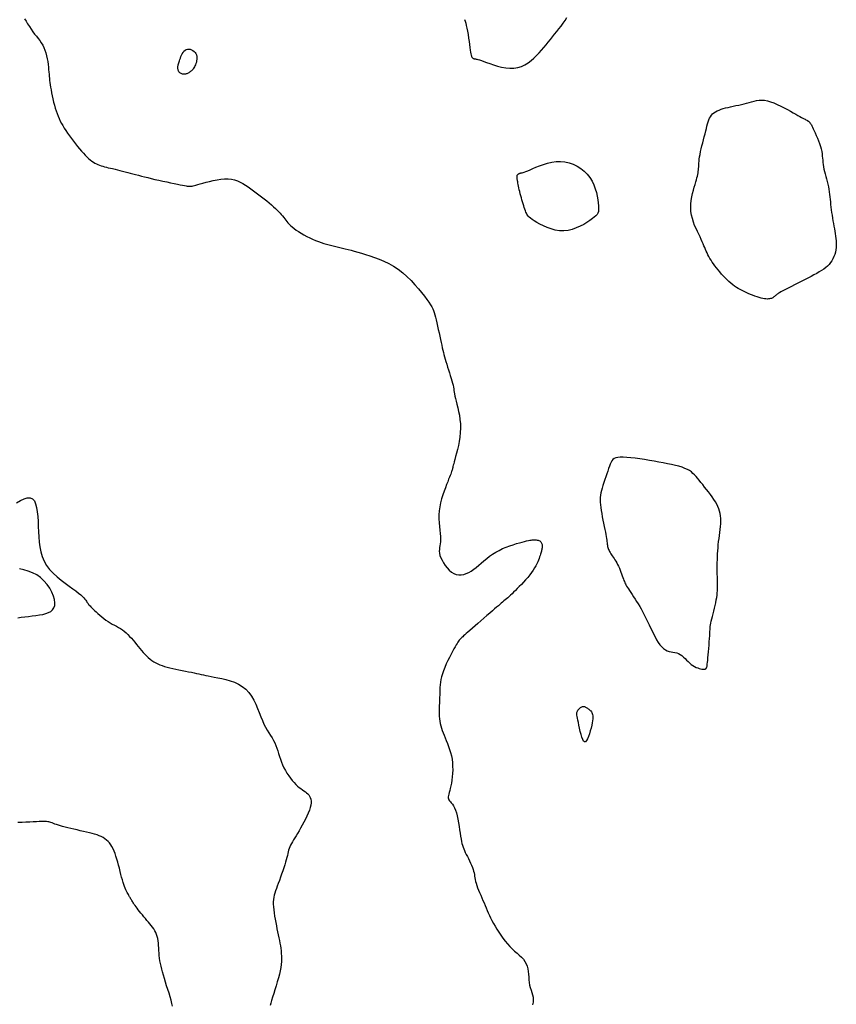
# Model space of a CAD drawing. Header units: millimetres. Extents: x 32690613 to 32693367, y 5343692 to 5344708.
# Tile 964 of 1009: x 32693183 to 32693203, y 5344615 to 5344639. Entities that reach past the tile are written whole.
import ezdxf

# ---------------------------------------------------------------- set-up
doc = ezdxf.new("R2010")
doc.units = ezdxf.units.MM
doc.header["$LTSCALE"] = 20
doc.layers.add('02-DGM_HL_491.00', color=62, linetype='Continuous')

msp = doc.modelspace()

# ---------------------------------------------------------------- linework, layer by layer
at = {"layer": '02-DGM_HL_491.00', "elevation": 491, "flags": 128}
for points in [[(32693182.84, 5344639.328), (32693182.878, 5344639.268), (32693182.918, 5344639.204), (32693182.959, 5344639.138), (32693183.001, 5344639.074), (32693183.044, 5344639.013), (32693183.087, 5344638.957), (32693183.13, 5344638.903), (32693183.172, 5344638.85), (32693183.212, 5344638.798), (32693183.249, 5344638.744), (32693183.283, 5344638.688), (32693183.313, 5344638.629), (32693183.338, 5344638.565), (32693183.36, 5344638.498), (32693183.378, 5344638.429), (32693183.392, 5344638.359), (32693183.404, 5344638.289), (32693183.413, 5344638.221), (32693183.42, 5344638.155), (32693183.426, 5344638.094), (32693183.431, 5344638.037), (32693183.436, 5344637.984), (32693183.44, 5344637.933), (32693183.444, 5344637.883), (32693183.449, 5344637.833), (32693183.455, 5344637.782), (32693183.463, 5344637.727), (32693183.472, 5344637.667), (32693183.484, 5344637.603), (32693183.497, 5344637.533), (32693183.512, 5344637.46), (32693183.529, 5344637.385), (32693183.547, 5344637.31), (32693183.567, 5344637.235), (32693183.587, 5344637.162), (32693183.609, 5344637.093), (32693183.631, 5344637.028), (32693183.655, 5344636.966), (32693183.68, 5344636.907), (32693183.706, 5344636.85), (32693183.736, 5344636.793), (32693183.767, 5344636.737), (32693183.803, 5344636.679), (32693183.841, 5344636.62), (32693183.884, 5344636.557), (32693183.929, 5344636.493), (32693183.977, 5344636.428), (32693184.027, 5344636.362), (32693184.077, 5344636.298), (32693184.127, 5344636.235), (32693184.177, 5344636.176), (32693184.225, 5344636.12), (32693184.27, 5344636.069), (32693184.314, 5344636.022), (32693184.355, 5344635.98), (32693184.395, 5344635.942), (32693184.434, 5344635.908), (32693184.472, 5344635.878), (32693184.509, 5344635.852), (32693184.546, 5344635.829), (32693184.582, 5344635.809), (32693184.619, 5344635.792), (32693184.657, 5344635.777), (32693184.696, 5344635.764), (32693184.736, 5344635.752), (32693184.779, 5344635.741), (32693184.824, 5344635.73), (32693184.872, 5344635.719), (32693184.923, 5344635.707), (32693184.977, 5344635.695), (32693185.034, 5344635.681), (32693185.093, 5344635.667), (32693185.153, 5344635.653), (32693185.215, 5344635.638), (32693185.278, 5344635.622), (32693185.341, 5344635.606), (32693185.404, 5344635.589), (32693185.468, 5344635.572), (32693185.534, 5344635.554), (32693185.602, 5344635.536), (32693185.673, 5344635.517), (32693185.748, 5344635.497), (32693185.827, 5344635.477), (32693185.912, 5344635.457), (32693186.002, 5344635.436), (32693186.096, 5344635.414), (32693186.192, 5344635.393), (32693186.287, 5344635.373), (32693186.379, 5344635.353), (32693186.465, 5344635.335), (32693186.544, 5344635.319), (32693186.613, 5344635.305), (32693186.67, 5344635.293), (32693186.716, 5344635.284), (32693186.754, 5344635.278), (32693186.783, 5344635.273), (32693186.807, 5344635.27), (32693186.825, 5344635.268), (32693186.841, 5344635.267), (32693186.855, 5344635.267), (32693186.869, 5344635.268), (32693186.885, 5344635.27), (32693186.903, 5344635.273), (32693186.927, 5344635.278), (32693186.956, 5344635.286), (32693186.992, 5344635.295), (32693187.038, 5344635.308), (32693187.094, 5344635.324), (32693187.161, 5344635.343), (32693187.239, 5344635.364), (32693187.323, 5344635.386), (32693187.413, 5344635.406), (32693187.505, 5344635.424), (32693187.598, 5344635.438), (32693187.688, 5344635.446), (32693187.775, 5344635.446), (32693187.855, 5344635.438), (32693187.93, 5344635.422), (32693188, 5344635.399), (32693188.067, 5344635.369), (32693188.132, 5344635.335), (32693188.195, 5344635.295), (32693188.258, 5344635.252), (32693188.322, 5344635.207), (32693188.387, 5344635.159), (32693188.453, 5344635.11), (32693188.519, 5344635.06), (32693188.585, 5344635.01), (32693188.649, 5344634.961), (32693188.71, 5344634.912), (32693188.769, 5344634.864), (32693188.823, 5344634.818), (32693188.873, 5344634.774), (32693188.918, 5344634.733), (32693188.96, 5344634.693), (32693188.997, 5344634.655), (32693189.032, 5344634.618), (32693189.063, 5344634.583), (32693189.092, 5344634.548), (32693189.12, 5344634.515), (32693189.145, 5344634.482), (32693189.171, 5344634.45), (32693189.196, 5344634.417), (32693189.224, 5344634.385), (32693189.254, 5344634.352), (32693189.288, 5344634.318), (32693189.327, 5344634.283), (32693189.372, 5344634.246), (32693189.424, 5344634.208), (32693189.481, 5344634.169), (32693189.544, 5344634.13), (32693189.61, 5344634.091), (32693189.68, 5344634.054), (32693189.75, 5344634.018), (32693189.822, 5344633.984), (32693189.892, 5344633.954), (32693189.961, 5344633.927), (32693190.029, 5344633.904), (32693190.095, 5344633.883), (32693190.16, 5344633.865), (32693190.225, 5344633.848), (32693190.289, 5344633.832), (32693190.352, 5344633.818), (32693190.415, 5344633.803), (32693190.478, 5344633.788), (32693190.543, 5344633.772), (32693190.609, 5344633.755), (32693190.678, 5344633.737), (32693190.752, 5344633.717), (32693190.83, 5344633.696), (32693190.914, 5344633.672), (32693191.005, 5344633.646), (32693191.104, 5344633.616), (32693191.209, 5344633.584), (32693191.319, 5344633.546), (32693191.432, 5344633.503), (32693191.548, 5344633.454), (32693191.664, 5344633.396), (32693191.78, 5344633.331), (32693191.893, 5344633.256), (32693192.003, 5344633.171), (32693192.107, 5344633.079), (32693192.207, 5344632.982), (32693192.3, 5344632.883), (32693192.385, 5344632.785), (32693192.462, 5344632.691), (32693192.531, 5344632.603), (32693192.589, 5344632.525), (32693192.637, 5344632.457), (32693192.675, 5344632.399), (32693192.705, 5344632.348), (32693192.73, 5344632.301), (32693192.749, 5344632.255), (32693192.766, 5344632.208), (32693192.781, 5344632.157), (32693192.796, 5344632.099), (32693192.812, 5344632.033), (32693192.829, 5344631.959), (32693192.847, 5344631.881), (32693192.866, 5344631.799), (32693192.884, 5344631.716), (32693192.902, 5344631.634), (32693192.919, 5344631.555), (32693192.935, 5344631.482), (32693192.95, 5344631.415), (32693192.963, 5344631.354), (32693192.976, 5344631.297), (32693192.989, 5344631.242), (32693193.002, 5344631.189), (32693193.016, 5344631.135), (32693193.032, 5344631.079), (32693193.049, 5344631.019), (32693193.069, 5344630.955), (32693193.09, 5344630.887), (32693193.112, 5344630.818), (32693193.135, 5344630.748), (32693193.156, 5344630.679), (32693193.177, 5344630.613), (32693193.195, 5344630.551), (32693193.21, 5344630.495), (32693193.222, 5344630.446), (32693193.231, 5344630.402), (32693193.238, 5344630.361), (32693193.244, 5344630.321), (32693193.251, 5344630.28), (32693193.259, 5344630.236), (32693193.269, 5344630.186), (32693193.282, 5344630.129), (32693193.299, 5344630.062), (32693193.318, 5344629.986), (32693193.338, 5344629.903), (32693193.358, 5344629.813), (32693193.376, 5344629.718), (32693193.39, 5344629.617), (32693193.4, 5344629.514), (32693193.403, 5344629.407), (32693193.398, 5344629.299), (32693193.387, 5344629.191), (32693193.37, 5344629.085), (32693193.351, 5344628.983), (32693193.329, 5344628.887), (32693193.306, 5344628.797), (32693193.285, 5344628.717), (32693193.266, 5344628.648), (32693193.25, 5344628.591), (32693193.238, 5344628.545), (32693193.229, 5344628.507), (32693193.221, 5344628.477), (32693193.215, 5344628.453), (32693193.21, 5344628.432), (32693193.206, 5344628.414), (32693193.201, 5344628.395), (32693193.194, 5344628.375), (32693193.187, 5344628.353), (32693193.178, 5344628.327), (32693193.167, 5344628.296), (32693193.153, 5344628.26), (32693193.136, 5344628.217), (32693193.116, 5344628.167), (32693193.093, 5344628.108), (32693193.066, 5344628.039), (32693193.036, 5344627.963), (32693193.005, 5344627.88), (32693192.975, 5344627.791), (32693192.946, 5344627.697), (32693192.921, 5344627.6), (32693192.901, 5344627.502), (32693192.887, 5344627.403), (32693192.881, 5344627.304), (32693192.881, 5344627.207), (32693192.885, 5344627.113), (32693192.893, 5344627.022), (32693192.901, 5344626.936), (32693192.91, 5344626.855), (32693192.916, 5344626.781), (32693192.918, 5344626.715), (32693192.916, 5344626.656), (32693192.91, 5344626.604), (32693192.903, 5344626.557), (32693192.896, 5344626.512), (32693192.891, 5344626.469), (32693192.889, 5344626.424), (32693192.894, 5344626.377), (32693192.905, 5344626.325), (32693192.926, 5344626.267), (32693192.955, 5344626.205), (32693192.991, 5344626.141), (32693193.033, 5344626.078), (32693193.08, 5344626.019), (32693193.132, 5344625.965), (32693193.186, 5344625.919), (32693193.243, 5344625.884), (32693193.301, 5344625.861), (32693193.36, 5344625.851), (32693193.419, 5344625.851), (32693193.48, 5344625.862), (32693193.54, 5344625.882), (32693193.601, 5344625.91), (32693193.662, 5344625.945), (32693193.723, 5344625.986), (32693193.784, 5344626.033), (32693193.845, 5344626.083), (32693193.907, 5344626.136), (32693193.971, 5344626.191), (32693194.038, 5344626.246), (32693194.107, 5344626.301), (32693194.18, 5344626.353), (32693194.257, 5344626.402), (32693194.339, 5344626.446), (32693194.423, 5344626.487), (32693194.509, 5344626.523), (32693194.595, 5344626.555), (32693194.678, 5344626.583), (32693194.758, 5344626.608), (32693194.832, 5344626.629), (32693194.898, 5344626.647), (32693194.955, 5344626.662), (32693195.005, 5344626.674), (32693195.047, 5344626.683), (32693195.083, 5344626.69), (32693195.115, 5344626.695), (32693195.143, 5344626.698), (32693195.169, 5344626.7), (32693195.193, 5344626.7), (32693195.217, 5344626.7), (32693195.24, 5344626.698), (32693195.262, 5344626.694), (32693195.283, 5344626.69), (32693195.303, 5344626.683), (32693195.321, 5344626.675), (32693195.336, 5344626.665), (32693195.349, 5344626.653), (32693195.36, 5344626.638), (32693195.368, 5344626.622), (32693195.374, 5344626.604), (32693195.378, 5344626.585), (32693195.38, 5344626.565), (32693195.38, 5344626.544), (32693195.379, 5344626.524), (32693195.378, 5344626.504), (32693195.375, 5344626.484), (32693195.371, 5344626.465), (32693195.367, 5344626.445), (32693195.362, 5344626.424), (32693195.355, 5344626.402), (32693195.348, 5344626.378), (32693195.34, 5344626.351), (32693195.33, 5344626.321), (32693195.319, 5344626.288), (32693195.307, 5344626.251), (32693195.292, 5344626.21), (32693195.274, 5344626.167), (32693195.253, 5344626.12), (32693195.228, 5344626.071), (32693195.198, 5344626.019), (32693195.164, 5344625.965), (32693195.124, 5344625.908), (32693195.079, 5344625.85), (32693195.031, 5344625.791), (32693194.981, 5344625.732), (32693194.929, 5344625.675), (32693194.878, 5344625.62), (32693194.827, 5344625.567), (32693194.779, 5344625.518), (32693194.734, 5344625.473), (32693194.691, 5344625.432), (32693194.652, 5344625.395), (32693194.615, 5344625.361), (32693194.58, 5344625.329), (32693194.546, 5344625.299), (32693194.514, 5344625.272), (32693194.484, 5344625.245), (32693194.454, 5344625.219), (32693194.423, 5344625.193), (32693194.392, 5344625.165), (32693194.358, 5344625.136), (32693194.32, 5344625.103), (32693194.278, 5344625.066), (32693194.23, 5344625.025), (32693194.175, 5344624.977), (32693194.112, 5344624.923), (32693194.044, 5344624.864), (32693193.972, 5344624.801), (32693193.898, 5344624.738), (32693193.826, 5344624.675), (32693193.755, 5344624.614), (32693193.69, 5344624.558), (32693193.632, 5344624.507), (32693193.583, 5344624.465), (32693193.542, 5344624.429), (32693193.508, 5344624.399), (32693193.479, 5344624.374), (32693193.456, 5344624.353), (32693193.436, 5344624.334), (32693193.419, 5344624.317), (32693193.404, 5344624.301), (32693193.389, 5344624.284), (32693193.374, 5344624.266), (32693193.358, 5344624.245), (32693193.341, 5344624.22), (32693193.322, 5344624.19), (32693193.299, 5344624.154), (32693193.274, 5344624.111), (32693193.245, 5344624.059), (32693193.211, 5344623.997), (32693193.174, 5344623.928), (32693193.136, 5344623.853), (32693193.097, 5344623.773), (32693193.059, 5344623.692), (32693193.023, 5344623.61), (32693192.991, 5344623.53), (32693192.964, 5344623.453), (32693192.943, 5344623.38), (32693192.928, 5344623.313), (32693192.917, 5344623.248), (32693192.91, 5344623.186), (32693192.906, 5344623.126), (32693192.904, 5344623.066), (32693192.902, 5344623.005), (32693192.9, 5344622.944), (32693192.898, 5344622.88), (32693192.895, 5344622.815), (32693192.892, 5344622.748), (32693192.889, 5344622.682), (32693192.887, 5344622.615), (32693192.886, 5344622.55), (32693192.887, 5344622.486), (32693192.89, 5344622.424), (32693192.895, 5344622.365), (32693192.903, 5344622.307), (32693192.914, 5344622.251), (32693192.927, 5344622.196), (32693192.943, 5344622.141), (32693192.961, 5344622.084), (32693192.982, 5344622.026), (32693193.005, 5344621.966), (32693193.031, 5344621.903), (32693193.059, 5344621.837), (32693193.087, 5344621.768), (32693193.114, 5344621.696), (32693193.14, 5344621.622), (32693193.163, 5344621.544), (32693193.183, 5344621.464), (32693193.199, 5344621.382), (32693193.209, 5344621.297), (32693193.213, 5344621.21), (32693193.214, 5344621.124), (32693193.211, 5344621.039), (32693193.204, 5344620.957), (32693193.195, 5344620.878), (32693193.183, 5344620.805), (32693193.17, 5344620.738), (32693193.156, 5344620.679), (32693193.142, 5344620.627), (32693193.129, 5344620.581), (32693193.118, 5344620.541), (32693193.109, 5344620.505), (32693193.104, 5344620.474), (32693193.104, 5344620.447), (32693193.109, 5344620.422), (32693193.12, 5344620.399), (32693193.137, 5344620.376), (32693193.157, 5344620.352), (32693193.181, 5344620.326), (32693193.207, 5344620.294), (32693193.233, 5344620.256), (32693193.259, 5344620.21), (32693193.283, 5344620.153), (32693193.304, 5344620.086), (32693193.324, 5344620.01), (32693193.341, 5344619.928), (32693193.356, 5344619.842), (32693193.37, 5344619.756), (32693193.382, 5344619.671), (32693193.394, 5344619.59), (32693193.405, 5344619.516), (32693193.416, 5344619.451), (32693193.427, 5344619.394), (32693193.439, 5344619.344), (32693193.452, 5344619.298), (32693193.466, 5344619.254), (32693193.482, 5344619.213), (32693193.5, 5344619.17), (32693193.52, 5344619.126), (32693193.543, 5344619.078), (32693193.569, 5344619.027), (32693193.595, 5344618.975), (32693193.621, 5344618.921), (32693193.647, 5344618.868), (32693193.671, 5344618.815), (32693193.692, 5344618.764), (32693193.709, 5344618.716), (32693193.722, 5344618.672), (32693193.732, 5344618.63), (32693193.739, 5344618.589), (32693193.745, 5344618.55), (32693193.751, 5344618.51), (32693193.758, 5344618.468), (32693193.767, 5344618.424), (32693193.779, 5344618.377), (32693193.796, 5344618.325), (32693193.816, 5344618.27), (32693193.839, 5344618.212), (32693193.865, 5344618.151), (32693193.892, 5344618.089), (32693193.919, 5344618.026), (32693193.947, 5344617.963), (32693193.974, 5344617.901), (32693194, 5344617.84), (32693194.025, 5344617.78), (32693194.051, 5344617.72), (32693194.076, 5344617.661), (32693194.104, 5344617.6), (32693194.133, 5344617.538), (32693194.165, 5344617.473), (32693194.2, 5344617.407), (32693194.239, 5344617.337), (32693194.282, 5344617.265), (32693194.328, 5344617.192), (32693194.377, 5344617.118), (32693194.429, 5344617.046), (32693194.483, 5344616.976), (32693194.539, 5344616.909), (32693194.597, 5344616.847), (32693194.656, 5344616.789), (32693194.715, 5344616.735), (32693194.773, 5344616.684), (32693194.828, 5344616.635), (32693194.88, 5344616.586), (32693194.926, 5344616.536), (32693194.965, 5344616.484), (32693194.997, 5344616.429), (32693195.02, 5344616.369), (32693195.035, 5344616.306), (32693195.046, 5344616.241), (32693195.052, 5344616.174), (32693195.057, 5344616.106), (32693195.061, 5344616.039), (32693195.068, 5344615.973), (32693195.078, 5344615.909), (32693195.094, 5344615.849), (32693195.112, 5344615.79), (32693195.131, 5344615.734), (32693195.148, 5344615.677), (32693195.16, 5344615.62), (32693195.166, 5344615.561), (32693195.163, 5344615.499), (32693195.147, 5344615.434)], [(32693193.498, 5344639.309), (32693193.513, 5344639.269), (32693193.529, 5344639.221), (32693193.544, 5344639.164), (32693193.559, 5344639.097), (32693193.573, 5344639.023), (32693193.587, 5344638.943), (32693193.599, 5344638.861), (32693193.611, 5344638.779), (32693193.622, 5344638.702), (32693193.632, 5344638.63), (32693193.641, 5344638.569), (32693193.649, 5344638.519), (32693193.656, 5344638.479), (32693193.662, 5344638.449), (32693193.667, 5344638.427), (32693193.672, 5344638.411), (32693193.677, 5344638.4), (32693193.682, 5344638.392), (32693193.688, 5344638.386), (32693193.693, 5344638.381), (32693193.699, 5344638.376), (32693193.706, 5344638.372), (32693193.713, 5344638.368), (32693193.72, 5344638.364), (32693193.728, 5344638.361), (32693193.736, 5344638.359), (32693193.744, 5344638.357), (32693193.754, 5344638.356), (32693193.765, 5344638.355), (32693193.78, 5344638.352), (32693193.8, 5344638.348), (32693193.827, 5344638.341), (32693193.862, 5344638.33), (32693193.908, 5344638.316), (32693193.965, 5344638.295), (32693194.034, 5344638.27), (32693194.115, 5344638.24), (32693194.204, 5344638.21), (32693194.3, 5344638.181), (32693194.399, 5344638.156), (32693194.5, 5344638.138), (32693194.601, 5344638.128), (32693194.698, 5344638.131), (32693194.791, 5344638.146), (32693194.879, 5344638.174), (32693194.961, 5344638.213), (32693195.039, 5344638.26), (32693195.113, 5344638.315), (32693195.182, 5344638.374), (32693195.248, 5344638.437), (32693195.309, 5344638.502), (32693195.368, 5344638.567), (32693195.423, 5344638.632), (32693195.477, 5344638.696), (32693195.529, 5344638.761), (32693195.58, 5344638.825), (32693195.63, 5344638.89), (32693195.682, 5344638.954), (32693195.734, 5344639.019), (32693195.788, 5344639.084), (32693195.841, 5344639.15), (32693195.891, 5344639.217), (32693195.937, 5344639.288), (32693195.975, 5344639.362)], [(32693182.648, 5344627.598), (32693182.741, 5344627.655), (32693182.83, 5344627.697), (32693182.91, 5344627.721), (32693182.98, 5344627.721), (32693183.036, 5344627.694), (32693183.08, 5344627.643), (32693183.112, 5344627.571), (32693183.135, 5344627.482), (32693183.152, 5344627.379), (32693183.162, 5344627.265), (32693183.169, 5344627.144), (32693183.174, 5344627.02), (32693183.18, 5344626.895), (32693183.187, 5344626.771), (32693183.198, 5344626.648), (32693183.214, 5344626.528), (32693183.239, 5344626.41), (32693183.273, 5344626.296), (32693183.319, 5344626.187), (32693183.378, 5344626.082), (32693183.451, 5344625.984), (32693183.537, 5344625.891), (32693183.63, 5344625.804), (32693183.728, 5344625.723), (32693183.826, 5344625.648), (32693183.921, 5344625.58), (32693184.01, 5344625.517), (32693184.088, 5344625.461), (32693184.153, 5344625.412), (32693184.205, 5344625.368), (32693184.246, 5344625.329), (32693184.279, 5344625.295), (32693184.304, 5344625.265), (32693184.324, 5344625.239), (32693184.34, 5344625.215), (32693184.354, 5344625.194), (32693184.367, 5344625.174), (32693184.381, 5344625.156), (32693184.395, 5344625.137), (32693184.411, 5344625.118), (32693184.429, 5344625.098), (32693184.451, 5344625.076), (32693184.476, 5344625.05), (32693184.505, 5344625.022), (32693184.539, 5344624.989), (32693184.578, 5344624.953), (32693184.62, 5344624.915), (32693184.666, 5344624.875), (32693184.714, 5344624.835), (32693184.763, 5344624.795), (32693184.814, 5344624.757), (32693184.865, 5344624.722), (32693184.917, 5344624.69), (32693184.968, 5344624.66), (32693185.018, 5344624.632), (32693185.068, 5344624.605), (32693185.117, 5344624.578), (32693185.165, 5344624.549), (32693185.212, 5344624.519), (32693185.258, 5344624.485), (32693185.303, 5344624.447), (32693185.346, 5344624.406), (32693185.388, 5344624.362), (32693185.43, 5344624.315), (32693185.471, 5344624.267), (32693185.511, 5344624.218), (32693185.551, 5344624.168), (32693185.591, 5344624.118), (32693185.632, 5344624.069), (32693185.672, 5344624.021), (32693185.713, 5344623.974), (32693185.754, 5344623.929), (32693185.796, 5344623.887), (32693185.839, 5344623.846), (32693185.883, 5344623.809), (32693185.927, 5344623.776), (32693185.973, 5344623.745), (32693186.02, 5344623.719), (32693186.069, 5344623.695), (32693186.121, 5344623.673), (32693186.176, 5344623.653), (32693186.234, 5344623.635), (32693186.296, 5344623.618), (32693186.362, 5344623.601), (32693186.433, 5344623.584), (32693186.508, 5344623.568), (32693186.584, 5344623.551), (32693186.661, 5344623.535), (32693186.738, 5344623.52), (32693186.812, 5344623.505), (32693186.883, 5344623.49), (32693186.949, 5344623.477), (32693187.009, 5344623.464), (32693187.065, 5344623.452), (32693187.119, 5344623.441), (32693187.174, 5344623.429), (32693187.231, 5344623.417), (32693187.292, 5344623.404), (32693187.36, 5344623.391), (32693187.437, 5344623.376), (32693187.523, 5344623.359), (32693187.619, 5344623.34), (32693187.719, 5344623.316), (32693187.822, 5344623.286), (32693187.925, 5344623.249), (32693188.024, 5344623.204), (32693188.118, 5344623.149), (32693188.202, 5344623.082), (32693188.276, 5344623.003), (32693188.34, 5344622.914), (32693188.395, 5344622.818), (32693188.444, 5344622.717), (32693188.487, 5344622.615), (32693188.527, 5344622.513), (32693188.566, 5344622.414), (32693188.604, 5344622.322), (32693188.643, 5344622.237), (32693188.683, 5344622.161), (32693188.723, 5344622.09), (32693188.763, 5344622.024), (32693188.801, 5344621.962), (32693188.838, 5344621.901), (32693188.872, 5344621.841), (32693188.902, 5344621.781), (32693188.929, 5344621.718), (32693188.953, 5344621.654), (32693188.975, 5344621.588), (32693188.996, 5344621.521), (32693189.018, 5344621.454), (32693189.04, 5344621.385), (32693189.065, 5344621.316), (32693189.093, 5344621.247), (32693189.125, 5344621.179), (32693189.161, 5344621.111), (32693189.2, 5344621.046), (32693189.241, 5344620.983), (32693189.284, 5344620.923), (32693189.327, 5344620.868), (32693189.371, 5344620.817), (32693189.415, 5344620.773), (32693189.457, 5344620.734), (32693189.499, 5344620.701), (32693189.539, 5344620.672), (32693189.576, 5344620.646), (32693189.612, 5344620.622), (32693189.646, 5344620.598), (32693189.676, 5344620.574), (32693189.704, 5344620.549), (32693189.728, 5344620.52), (32693189.749, 5344620.489), (32693189.765, 5344620.454), (32693189.776, 5344620.415), (32693189.782, 5344620.372), (32693189.783, 5344620.324), (32693189.776, 5344620.27), (32693189.763, 5344620.212), (32693189.743, 5344620.147), (32693189.716, 5344620.079), (32693189.684, 5344620.007), (32693189.649, 5344619.933), (32693189.611, 5344619.859), (32693189.571, 5344619.786), (32693189.531, 5344619.716), (32693189.492, 5344619.649), (32693189.455, 5344619.588), (32693189.42, 5344619.531), (32693189.388, 5344619.479), (32693189.358, 5344619.43), (32693189.331, 5344619.384), (32693189.307, 5344619.341), (32693189.286, 5344619.299), (32693189.268, 5344619.259), (32693189.253, 5344619.22), (32693189.24, 5344619.181), (32693189.23, 5344619.141), (32693189.219, 5344619.099), (32693189.209, 5344619.053), (32693189.197, 5344619.004), (32693189.184, 5344618.95), (32693189.167, 5344618.89), (32693189.147, 5344618.824), (32693189.124, 5344618.752), (32693189.098, 5344618.677), (32693189.071, 5344618.6), (32693189.044, 5344618.523), (32693189.016, 5344618.448), (32693188.99, 5344618.376), (32693188.965, 5344618.309), (32693188.942, 5344618.248), (32693188.922, 5344618.192), (32693188.905, 5344618.14), (32693188.891, 5344618.089), (32693188.88, 5344618.039), (32693188.873, 5344617.987), (32693188.869, 5344617.932), (32693188.868, 5344617.872), (32693188.871, 5344617.807), (32693188.878, 5344617.736), (32693188.887, 5344617.662), (32693188.899, 5344617.584), (32693188.912, 5344617.506), (32693188.927, 5344617.427), (32693188.943, 5344617.348), (32693188.958, 5344617.272), (32693188.974, 5344617.199), (32693188.989, 5344617.128), (32693189.004, 5344617.06), (32693189.017, 5344616.994), (32693189.03, 5344616.93), (32693189.041, 5344616.866), (32693189.05, 5344616.804), (32693189.058, 5344616.741), (32693189.063, 5344616.679), (32693189.067, 5344616.616), (32693189.067, 5344616.551), (32693189.064, 5344616.483), (32693189.058, 5344616.413), (32693189.048, 5344616.338), (32693189.034, 5344616.259), (32693189.015, 5344616.174), (32693188.992, 5344616.084), (32693188.966, 5344615.99), (32693188.937, 5344615.894), (32693188.908, 5344615.798), (32693188.879, 5344615.706), (32693188.852, 5344615.619), (32693188.828, 5344615.54), (32693188.809, 5344615.471), (32693188.796, 5344615.414)], [(32693182.681, 5344624.809), (32693182.763, 5344624.823), (32693182.85, 5344624.835), (32693182.939, 5344624.846), (32693183.029, 5344624.856), (32693183.117, 5344624.867), (32693183.202, 5344624.88), (32693183.282, 5344624.895), (32693183.356, 5344624.914), (32693183.421, 5344624.937), (32693183.477, 5344624.967), (32693183.522, 5344625.004), (32693183.555, 5344625.05), (32693183.575, 5344625.106), (32693183.58, 5344625.173), (32693183.569, 5344625.251), (32693183.544, 5344625.339), (32693183.504, 5344625.431), (32693183.452, 5344625.526), (32693183.388, 5344625.618), (32693183.313, 5344625.706), (32693183.229, 5344625.784), (32693183.137, 5344625.85), (32693183.037, 5344625.902), (32693182.933, 5344625.942), (32693182.827, 5344625.973), (32693182.721, 5344626.001)], [(32693186.427, 5344615.4), (32693186.412, 5344615.467), (32693186.393, 5344615.543), (32693186.369, 5344615.626), (32693186.342, 5344615.713), (32693186.314, 5344615.804), (32693186.285, 5344615.895), (32693186.257, 5344615.985), (32693186.23, 5344616.071), (32693186.206, 5344616.152), (32693186.184, 5344616.229), (32693186.165, 5344616.301), (32693186.149, 5344616.37), (32693186.134, 5344616.436), (32693186.122, 5344616.501), (32693186.113, 5344616.564), (32693186.105, 5344616.626), (32693186.1, 5344616.688), (32693186.096, 5344616.75), (32693186.093, 5344616.811), (32693186.089, 5344616.872), (32693186.085, 5344616.93), (32693186.078, 5344616.986), (32693186.069, 5344617.041), (32693186.057, 5344617.092), (32693186.041, 5344617.14), (32693186.021, 5344617.186), (32693185.998, 5344617.229), (32693185.971, 5344617.271), (32693185.942, 5344617.312), (32693185.911, 5344617.353), (32693185.878, 5344617.394), (32693185.843, 5344617.436), (32693185.807, 5344617.479), (32693185.771, 5344617.523), (32693185.734, 5344617.567), (32693185.698, 5344617.611), (32693185.663, 5344617.654), (32693185.63, 5344617.695), (32693185.599, 5344617.735), (32693185.57, 5344617.772), (32693185.545, 5344617.806), (32693185.522, 5344617.838), (32693185.502, 5344617.867), (32693185.484, 5344617.893), (32693185.468, 5344617.917), (32693185.454, 5344617.94), (32693185.441, 5344617.96), (32693185.43, 5344617.979), (32693185.419, 5344617.997), (32693185.409, 5344618.014), (32693185.399, 5344618.031), (32693185.389, 5344618.048), (32693185.379, 5344618.066), (32693185.368, 5344618.085), (32693185.357, 5344618.106), (32693185.344, 5344618.13), (32693185.33, 5344618.156), (32693185.316, 5344618.186), (32693185.3, 5344618.22), (32693185.284, 5344618.258), (32693185.266, 5344618.3), (32693185.249, 5344618.348), (32693185.231, 5344618.4), (32693185.213, 5344618.459), (32693185.195, 5344618.524), (32693185.177, 5344618.594), (32693185.158, 5344618.667), (32693185.139, 5344618.742), (32693185.12, 5344618.818), (32693185.1, 5344618.893), (32693185.079, 5344618.966), (32693185.058, 5344619.035), (32693185.035, 5344619.1), (32693185.011, 5344619.16), (32693184.986, 5344619.215), (32693184.959, 5344619.266), (32693184.93, 5344619.313), (32693184.899, 5344619.355), (32693184.865, 5344619.393), (32693184.829, 5344619.427), (32693184.789, 5344619.458), (32693184.747, 5344619.485), (32693184.701, 5344619.509), (32693184.652, 5344619.53), (32693184.599, 5344619.55), (32693184.541, 5344619.568), (32693184.479, 5344619.586), (32693184.413, 5344619.603), (32693184.342, 5344619.619), (32693184.268, 5344619.636), (32693184.191, 5344619.653), (32693184.114, 5344619.67), (32693184.037, 5344619.686), (32693183.963, 5344619.703), (32693183.892, 5344619.72), (32693183.826, 5344619.736), (32693183.766, 5344619.753), (32693183.711, 5344619.769), (32693183.662, 5344619.785), (32693183.618, 5344619.8), (32693183.579, 5344619.814), (32693183.543, 5344619.827), (32693183.512, 5344619.839), (32693183.483, 5344619.849), (32693183.457, 5344619.858), (32693183.431, 5344619.865), (32693183.405, 5344619.87), (32693183.376, 5344619.874), (32693183.343, 5344619.876), (32693183.304, 5344619.877), (32693183.257, 5344619.876), (32693183.2, 5344619.874), (32693183.132, 5344619.87), (32693183.054, 5344619.866), (32693182.969, 5344619.861), (32693182.877, 5344619.857), (32693182.782, 5344619.853), (32693182.684, 5344619.851)]]:
    msp.add_lwpolyline(points, dxfattribs=at)
for points in [[(32693186.606, 5344638.341), (32693186.618, 5344638.374), (32693186.632, 5344638.409), (32693186.647, 5344638.445), (32693186.664, 5344638.479), (32693186.683, 5344638.512), (32693186.705, 5344638.541), (32693186.73, 5344638.564), (32693186.757, 5344638.581), (32693186.788, 5344638.59), (32693186.821, 5344638.592), (32693186.855, 5344638.587), (32693186.888, 5344638.576), (32693186.92, 5344638.559), (32693186.949, 5344638.538), (32693186.974, 5344638.512), (32693186.994, 5344638.483), (32693187.007, 5344638.451), (32693187.015, 5344638.417), (32693187.018, 5344638.382), (32693187.017, 5344638.346), (32693187.012, 5344638.31), (32693187.005, 5344638.275), (32693186.995, 5344638.242), (32693186.983, 5344638.211), (32693186.971, 5344638.184), (32693186.958, 5344638.159), (32693186.945, 5344638.137), (32693186.931, 5344638.118), (32693186.916, 5344638.1), (32693186.901, 5344638.084), (32693186.886, 5344638.069), (32693186.871, 5344638.056), (32693186.856, 5344638.043), (32693186.841, 5344638.031), (32693186.825, 5344638.02), (32693186.81, 5344638.011), (32693186.794, 5344638.002), (32693186.777, 5344637.995), (32693186.76, 5344637.989), (32693186.742, 5344637.985), (32693186.724, 5344637.983), (32693186.705, 5344637.982), (32693186.686, 5344637.983), (32693186.667, 5344637.986), (32693186.65, 5344637.991), (32693186.633, 5344637.998), (32693186.617, 5344638.006), (32693186.603, 5344638.017), (32693186.591, 5344638.03), (32693186.581, 5344638.045), (32693186.573, 5344638.062), (32693186.566, 5344638.079), (32693186.562, 5344638.098), (32693186.559, 5344638.117), (32693186.557, 5344638.137), (32693186.557, 5344638.156), (32693186.559, 5344638.175), (32693186.562, 5344638.195), (32693186.566, 5344638.215), (32693186.571, 5344638.236), (32693186.578, 5344638.259), (32693186.586, 5344638.283), (32693186.596, 5344638.311)], [(32693200.727, 5344632.548), (32693200.683, 5344632.558), (32693200.636, 5344632.572), (32693200.586, 5344632.588), (32693200.533, 5344632.606), (32693200.48, 5344632.626), (32693200.426, 5344632.648), (32693200.373, 5344632.67), (32693200.321, 5344632.693), (32693200.272, 5344632.716), (32693200.223, 5344632.74), (32693200.177, 5344632.765), (32693200.131, 5344632.791), (32693200.086, 5344632.819), (32693200.041, 5344632.849), (32693199.997, 5344632.882), (32693199.952, 5344632.918), (32693199.906, 5344632.958), (32693199.861, 5344633.001), (32693199.816, 5344633.046), (32693199.771, 5344633.094), (32693199.727, 5344633.142), (32693199.684, 5344633.192), (32693199.643, 5344633.241), (32693199.604, 5344633.29), (32693199.568, 5344633.338), (32693199.534, 5344633.385), (32693199.502, 5344633.431), (32693199.473, 5344633.477), (32693199.445, 5344633.521), (32693199.42, 5344633.566), (32693199.397, 5344633.609), (32693199.375, 5344633.652), (32693199.355, 5344633.695), (32693199.336, 5344633.738), (32693199.318, 5344633.782), (32693199.299, 5344633.827), (32693199.279, 5344633.875), (32693199.258, 5344633.926), (32693199.234, 5344633.981), (32693199.206, 5344634.04), (32693199.175, 5344634.104), (32693199.142, 5344634.172), (32693199.108, 5344634.245), (32693199.075, 5344634.321), (32693199.045, 5344634.401), (32693199.019, 5344634.484), (32693198.998, 5344634.569), (32693198.985, 5344634.657), (32693198.981, 5344634.745), (32693198.984, 5344634.835), (32693198.994, 5344634.923), (32693199.008, 5344635.01), (32693199.026, 5344635.094), (32693199.045, 5344635.173), (32693199.066, 5344635.247), (32693199.085, 5344635.314), (32693199.102, 5344635.373), (32693199.117, 5344635.426), (32693199.13, 5344635.473), (32693199.141, 5344635.516), (32693199.151, 5344635.555), (32693199.158, 5344635.592), (32693199.164, 5344635.628), (32693199.169, 5344635.664), (32693199.172, 5344635.702), (32693199.174, 5344635.741), (32693199.176, 5344635.782), (32693199.179, 5344635.826), (32693199.183, 5344635.874), (32693199.188, 5344635.925), (32693199.195, 5344635.981), (32693199.205, 5344636.041), (32693199.218, 5344636.107), (32693199.233, 5344636.176), (32693199.251, 5344636.248), (32693199.27, 5344636.322), (32693199.289, 5344636.396), (32693199.308, 5344636.47), (32693199.327, 5344636.54), (32693199.344, 5344636.608), (32693199.36, 5344636.67), (32693199.374, 5344636.728), (32693199.388, 5344636.782), (32693199.403, 5344636.831), (32693199.418, 5344636.877), (32693199.436, 5344636.918), (32693199.457, 5344636.955), (32693199.481, 5344636.99), (32693199.51, 5344637.02), (32693199.543, 5344637.048), (32693199.58, 5344637.073), (32693199.622, 5344637.095), (32693199.667, 5344637.115), (32693199.717, 5344637.134), (32693199.769, 5344637.151), (32693199.826, 5344637.167), (32693199.885, 5344637.181), (32693199.947, 5344637.196), (32693200.011, 5344637.209), (32693200.076, 5344637.223), (32693200.142, 5344637.237), (32693200.207, 5344637.252), (32693200.271, 5344637.267), (32693200.334, 5344637.283), (32693200.395, 5344637.3), (32693200.455, 5344637.317), (32693200.514, 5344637.332), (32693200.574, 5344637.345), (32693200.635, 5344637.353), (32693200.699, 5344637.356), (32693200.767, 5344637.351), (32693200.839, 5344637.339), (32693200.915, 5344637.317), (32693200.996, 5344637.287), (32693201.078, 5344637.252), (32693201.161, 5344637.212), (32693201.243, 5344637.17), (32693201.322, 5344637.127), (32693201.396, 5344637.086), (32693201.463, 5344637.048), (32693201.524, 5344637.014), (32693201.576, 5344636.985), (32693201.622, 5344636.96), (32693201.662, 5344636.938), (32693201.696, 5344636.92), (32693201.725, 5344636.904), (32693201.75, 5344636.891), (32693201.772, 5344636.879), (32693201.79, 5344636.868), (32693201.806, 5344636.859), (32693201.819, 5344636.85), (32693201.83, 5344636.842), (32693201.84, 5344636.835), (32693201.848, 5344636.828), (32693201.855, 5344636.821), (32693201.862, 5344636.814), (32693201.869, 5344636.807), (32693201.875, 5344636.799), (32693201.883, 5344636.789), (32693201.891, 5344636.775), (32693201.902, 5344636.756), (32693201.914, 5344636.732), (32693201.93, 5344636.701), (32693201.948, 5344636.662), (32693201.97, 5344636.615), (32693201.995, 5344636.561), (32693202.021, 5344636.5), (32693202.048, 5344636.436), (32693202.074, 5344636.369), (32693202.099, 5344636.302), (32693202.12, 5344636.235), (32693202.138, 5344636.172), (32693202.152, 5344636.112), (32693202.161, 5344636.055), (32693202.168, 5344636.001), (32693202.173, 5344635.949), (32693202.177, 5344635.898), (32693202.182, 5344635.847), (32693202.188, 5344635.795), (32693202.196, 5344635.741), (32693202.207, 5344635.685), (32693202.22, 5344635.627), (32693202.236, 5344635.567), (32693202.253, 5344635.506), (32693202.27, 5344635.445), (32693202.287, 5344635.382), (32693202.302, 5344635.32), (32693202.316, 5344635.257), (32693202.328, 5344635.195), (32693202.337, 5344635.134), (32693202.345, 5344635.073), (32693202.351, 5344635.012), (32693202.357, 5344634.95), (32693202.363, 5344634.888), (32693202.369, 5344634.826), (32693202.376, 5344634.762), (32693202.384, 5344634.697), (32693202.393, 5344634.631), (32693202.403, 5344634.565), (32693202.414, 5344634.499), (32693202.425, 5344634.433), (32693202.437, 5344634.368), (32693202.449, 5344634.304), (32693202.46, 5344634.241), (32693202.471, 5344634.18), (32693202.482, 5344634.12), (32693202.491, 5344634.061), (32693202.498, 5344634.004), (32693202.504, 5344633.948), (32693202.506, 5344633.892), (32693202.506, 5344633.836), (32693202.503, 5344633.781), (32693202.495, 5344633.726), (32693202.484, 5344633.671), (32693202.469, 5344633.618), (32693202.449, 5344633.565), (32693202.426, 5344633.514), (32693202.399, 5344633.465), (32693202.368, 5344633.419), (32693202.333, 5344633.375), (32693202.294, 5344633.335), (32693202.251, 5344633.296), (32693202.203, 5344633.26), (32693202.151, 5344633.225), (32693202.094, 5344633.191), (32693202.033, 5344633.156), (32693201.966, 5344633.12), (32693201.895, 5344633.083), (32693201.818, 5344633.043), (32693201.738, 5344633.003), (32693201.656, 5344632.961), (32693201.575, 5344632.92), (32693201.496, 5344632.88), (32693201.421, 5344632.842), (32693201.353, 5344632.807), (32693201.292, 5344632.776), (32693201.24, 5344632.749), (32693201.197, 5344632.726), (32693201.161, 5344632.707), (32693201.132, 5344632.69), (32693201.109, 5344632.676), (32693201.089, 5344632.663), (32693201.073, 5344632.652), (32693201.059, 5344632.641), (32693201.046, 5344632.63), (32693201.033, 5344632.619), (32693201.021, 5344632.608), (32693201.009, 5344632.598), (32693200.996, 5344632.587), (32693200.983, 5344632.578), (32693200.968, 5344632.569), (32693200.952, 5344632.56), (32693200.933, 5344632.552), (32693200.913, 5344632.546), (32693200.89, 5344632.54), (32693200.864, 5344632.537), (32693200.836, 5344632.536), (32693200.803, 5344632.537), (32693200.767, 5344632.541)], [(32693194.988, 5344634.644), (32693194.975, 5344634.677), (32693194.962, 5344634.714), (32693194.949, 5344634.754), (32693194.935, 5344634.797), (32693194.92, 5344634.842), (32693194.906, 5344634.889), (32693194.892, 5344634.938), (32693194.878, 5344634.988), (32693194.864, 5344635.039), (32693194.852, 5344635.089), (32693194.84, 5344635.138), (32693194.828, 5344635.186), (32693194.818, 5344635.231), (32693194.809, 5344635.273), (32693194.801, 5344635.311), (32693194.794, 5344635.345), (32693194.789, 5344635.373), (32693194.785, 5344635.397), (32693194.782, 5344635.417), (32693194.779, 5344635.433), (32693194.778, 5344635.447), (32693194.777, 5344635.459), (32693194.776, 5344635.469), (32693194.776, 5344635.479), (32693194.776, 5344635.489), (32693194.775, 5344635.498), (32693194.776, 5344635.507), (32693194.776, 5344635.517), (32693194.777, 5344635.525), (32693194.779, 5344635.534), (32693194.782, 5344635.542), (32693194.786, 5344635.549), (32693194.791, 5344635.556), (32693194.798, 5344635.562), (32693194.805, 5344635.568), (32693194.813, 5344635.573), (32693194.822, 5344635.577), (32693194.832, 5344635.581), (32693194.843, 5344635.585), (32693194.854, 5344635.587), (32693194.867, 5344635.59), (32693194.881, 5344635.593), (32693194.898, 5344635.597), (32693194.921, 5344635.603), (32693194.949, 5344635.612), (32693194.985, 5344635.626), (32693195.031, 5344635.644), (32693195.087, 5344635.667), (32693195.154, 5344635.697), (32693195.231, 5344635.73), (32693195.317, 5344635.765), (32693195.411, 5344635.799), (32693195.51, 5344635.829), (32693195.613, 5344635.853), (32693195.718, 5344635.868), (32693195.824, 5344635.872), (32693195.929, 5344635.862), (32693196.032, 5344635.84), (32693196.131, 5344635.805), (32693196.226, 5344635.759), (32693196.316, 5344635.703), (32693196.398, 5344635.638), (32693196.471, 5344635.564), (32693196.536, 5344635.483), (32693196.589, 5344635.395), (32693196.633, 5344635.304), (32693196.668, 5344635.21), (32693196.695, 5344635.117), (32693196.716, 5344635.027), (32693196.73, 5344634.942), (32693196.74, 5344634.864), (32693196.746, 5344634.796), (32693196.749, 5344634.739), (32693196.748, 5344634.692), (32693196.742, 5344634.653), (32693196.73, 5344634.618), (32693196.711, 5344634.586), (32693196.683, 5344634.555), (32693196.645, 5344634.522), (32693196.597, 5344634.484), (32693196.537, 5344634.441), (32693196.467, 5344634.394), (32693196.388, 5344634.346), (32693196.301, 5344634.3), (32693196.207, 5344634.259), (32693196.109, 5344634.224), (32693196.008, 5344634.2), (32693195.904, 5344634.189), (32693195.8, 5344634.192), (32693195.697, 5344634.208), (32693195.596, 5344634.235), (32693195.5, 5344634.269), (32693195.41, 5344634.308), (32693195.327, 5344634.35), (32693195.253, 5344634.391), (32693195.191, 5344634.429), (32693195.139, 5344634.463), (32693195.099, 5344634.492), (32693195.068, 5344634.518), (32693195.044, 5344634.542), (32693195.025, 5344634.565), (32693195.011, 5344634.589), (32693194.999, 5344634.615)], [(32693196.799, 5344627.486), (32693196.81, 5344627.414), (32693196.823, 5344627.339), (32693196.838, 5344627.26), (32693196.854, 5344627.181), (32693196.871, 5344627.102), (32693196.887, 5344627.027), (32693196.902, 5344626.955), (32693196.915, 5344626.889), (32693196.925, 5344626.831), (32693196.934, 5344626.779), (32693196.94, 5344626.734), (32693196.946, 5344626.694), (32693196.95, 5344626.658), (32693196.954, 5344626.625), (32693196.958, 5344626.596), (32693196.963, 5344626.568), (32693196.968, 5344626.541), (32693196.975, 5344626.515), (32693196.983, 5344626.49), (32693196.992, 5344626.465), (32693197.002, 5344626.44), (32693197.014, 5344626.415), (32693197.028, 5344626.39), (32693197.044, 5344626.364), (32693197.061, 5344626.337), (32693197.081, 5344626.31), (32693197.101, 5344626.281), (32693197.123, 5344626.25), (32693197.145, 5344626.217), (32693197.167, 5344626.182), (32693197.189, 5344626.145), (32693197.21, 5344626.104), (32693197.231, 5344626.06), (32693197.251, 5344626.015), (32693197.27, 5344625.968), (32693197.288, 5344625.92), (32693197.305, 5344625.874), (32693197.32, 5344625.83), (32693197.335, 5344625.788), (32693197.348, 5344625.75), (32693197.361, 5344625.718), (32693197.372, 5344625.688), (32693197.384, 5344625.661), (32693197.397, 5344625.635), (32693197.411, 5344625.609), (32693197.427, 5344625.581), (32693197.447, 5344625.549), (32693197.469, 5344625.514), (32693197.496, 5344625.473), (32693197.527, 5344625.427), (32693197.56, 5344625.377), (32693197.596, 5344625.323), (32693197.633, 5344625.267), (32693197.67, 5344625.208), (32693197.707, 5344625.148), (32693197.744, 5344625.087), (32693197.779, 5344625.026), (32693197.812, 5344624.964), (32693197.845, 5344624.902), (32693197.877, 5344624.838), (32693197.909, 5344624.774), (32693197.941, 5344624.708), (32693197.974, 5344624.639), (32693198.008, 5344624.569), (32693198.042, 5344624.496), (32693198.078, 5344624.423), (32693198.115, 5344624.35), (32693198.154, 5344624.281), (32693198.193, 5344624.215), (32693198.234, 5344624.156), (32693198.277, 5344624.105), (32693198.32, 5344624.064), (32693198.365, 5344624.034), (32693198.411, 5344624.012), (32693198.457, 5344623.998), (32693198.504, 5344623.988), (32693198.55, 5344623.98), (32693198.596, 5344623.972), (32693198.641, 5344623.961), (32693198.684, 5344623.945), (32693198.726, 5344623.922), (32693198.766, 5344623.894), (32693198.805, 5344623.861), (32693198.843, 5344623.825), (32693198.881, 5344623.788), (32693198.918, 5344623.751), (32693198.956, 5344623.715), (32693198.994, 5344623.683), (32693199.034, 5344623.655), (32693199.073, 5344623.631), (32693199.111, 5344623.611), (32693199.149, 5344623.595), (32693199.185, 5344623.582), (32693199.218, 5344623.573), (32693199.248, 5344623.567), (32693199.274, 5344623.563), (32693199.296, 5344623.563), (32693199.313, 5344623.564), (32693199.327, 5344623.567), (32693199.338, 5344623.572), (32693199.347, 5344623.578), (32693199.353, 5344623.584), (32693199.358, 5344623.591), (32693199.362, 5344623.599), (32693199.366, 5344623.606), (32693199.369, 5344623.614), (32693199.372, 5344623.626), (32693199.375, 5344623.642), (32693199.378, 5344623.664), (32693199.382, 5344623.693), (32693199.386, 5344623.732), (32693199.391, 5344623.781), (32693199.396, 5344623.842), (32693199.403, 5344623.913), (32693199.409, 5344623.99), (32693199.416, 5344624.071), (32693199.423, 5344624.152), (32693199.429, 5344624.232), (32693199.435, 5344624.307), (32693199.439, 5344624.375), (32693199.443, 5344624.433), (32693199.446, 5344624.482), (32693199.448, 5344624.526), (32693199.451, 5344624.565), (32693199.455, 5344624.604), (32693199.461, 5344624.642), (32693199.468, 5344624.684), (32693199.478, 5344624.731), (32693199.49, 5344624.784), (32693199.505, 5344624.843), (32693199.521, 5344624.907), (32693199.538, 5344624.974), (32693199.555, 5344625.042), (32693199.571, 5344625.111), (32693199.586, 5344625.178), (32693199.599, 5344625.243), (32693199.609, 5344625.304), (32693199.617, 5344625.361), (32693199.623, 5344625.416), (32693199.626, 5344625.468), (32693199.628, 5344625.519), (32693199.629, 5344625.568), (32693199.629, 5344625.616), (32693199.628, 5344625.664), (32693199.627, 5344625.712), (32693199.626, 5344625.76), (32693199.625, 5344625.81), (32693199.624, 5344625.861), (32693199.623, 5344625.914), (32693199.623, 5344625.97), (32693199.622, 5344626.028), (32693199.623, 5344626.089), (32693199.624, 5344626.153), (32693199.625, 5344626.22), (32693199.628, 5344626.289), (32693199.631, 5344626.361), (32693199.636, 5344626.434), (32693199.641, 5344626.508), (32693199.648, 5344626.583), (32693199.656, 5344626.658), (32693199.666, 5344626.732), (32693199.676, 5344626.806), (32693199.686, 5344626.879), (32693199.695, 5344626.95), (32693199.703, 5344627.02), (32693199.708, 5344627.088), (32693199.711, 5344627.154), (32693199.71, 5344627.218), (32693199.705, 5344627.279), (32693199.695, 5344627.338), (32693199.681, 5344627.396), (32693199.662, 5344627.452), (32693199.639, 5344627.508), (32693199.611, 5344627.565), (32693199.58, 5344627.622), (32693199.543, 5344627.68), (32693199.503, 5344627.74), (32693199.459, 5344627.8), (32693199.413, 5344627.861), (32693199.365, 5344627.922), (32693199.317, 5344627.981), (32693199.27, 5344628.039), (32693199.225, 5344628.093), (32693199.183, 5344628.145), (32693199.145, 5344628.192), (32693199.108, 5344628.236), (32693199.072, 5344628.276), (32693199.035, 5344628.312), (32693198.995, 5344628.346), (32693198.951, 5344628.377), (32693198.9, 5344628.406), (32693198.841, 5344628.433), (32693198.773, 5344628.458), (32693198.695, 5344628.482), (32693198.61, 5344628.504), (32693198.518, 5344628.526), (32693198.419, 5344628.546), (32693198.315, 5344628.566), (32693198.206, 5344628.586), (32693198.093, 5344628.606), (32693197.978, 5344628.625), (32693197.862, 5344628.644), (32693197.747, 5344628.662), (32693197.636, 5344628.677), (32693197.531, 5344628.69), (32693197.434, 5344628.699), (32693197.347, 5344628.704), (32693197.272, 5344628.705), (32693197.211, 5344628.699), (32693197.163, 5344628.688), (32693197.125, 5344628.67), (32693197.095, 5344628.647), (32693197.071, 5344628.617), (32693197.051, 5344628.58), (32693197.032, 5344628.537), (32693197.013, 5344628.486), (32693196.992, 5344628.429), (32693196.969, 5344628.367), (32693196.945, 5344628.3), (32693196.92, 5344628.23), (32693196.896, 5344628.16), (32693196.873, 5344628.089), (32693196.851, 5344628.021), (32693196.832, 5344627.955), (32693196.817, 5344627.894), (32693196.804, 5344627.837), (32693196.795, 5344627.781), (32693196.789, 5344627.726), (32693196.787, 5344627.67), (32693196.788, 5344627.613), (32693196.792, 5344627.551)], [(32693196.409, 5344621.803), (32693196.386, 5344621.822), (32693196.364, 5344621.862), (32693196.343, 5344621.917), (32693196.323, 5344621.985), (32693196.304, 5344622.059), (32693196.287, 5344622.135), (32693196.272, 5344622.21), (32693196.258, 5344622.277), (32693196.246, 5344622.333), (32693196.236, 5344622.38), (32693196.229, 5344622.417), (32693196.223, 5344622.448), (32693196.22, 5344622.474), (32693196.22, 5344622.495), (32693196.222, 5344622.514), (32693196.228, 5344622.533), (32693196.236, 5344622.551), (32693196.248, 5344622.571), (32693196.261, 5344622.589), (32693196.276, 5344622.607), (32693196.293, 5344622.623), (32693196.31, 5344622.638), (32693196.327, 5344622.649), (32693196.344, 5344622.658), (32693196.36, 5344622.663), (32693196.375, 5344622.665), (32693196.39, 5344622.664), (32693196.404, 5344622.66), (32693196.419, 5344622.655), (32693196.434, 5344622.648), (32693196.449, 5344622.639), (32693196.464, 5344622.629), (32693196.481, 5344622.619), (32693196.497, 5344622.609), (32693196.514, 5344622.597), (32693196.531, 5344622.584), (32693196.546, 5344622.569), (32693196.561, 5344622.553), (32693196.574, 5344622.535), (32693196.585, 5344622.515), (32693196.595, 5344622.492), (32693196.601, 5344622.466), (32693196.605, 5344622.436), (32693196.607, 5344622.402), (32693196.605, 5344622.362), (32693196.6, 5344622.317), (32693196.592, 5344622.265), (32693196.581, 5344622.206), (32693196.566, 5344622.14), (32693196.548, 5344622.069), (32693196.528, 5344622), (32693196.505, 5344621.935), (32693196.482, 5344621.878), (32693196.458, 5344621.835), (32693196.433, 5344621.808)]]:
    msp.add_lwpolyline(points, close=True, dxfattribs=at)

doc.saveas('drawing.dxf')
